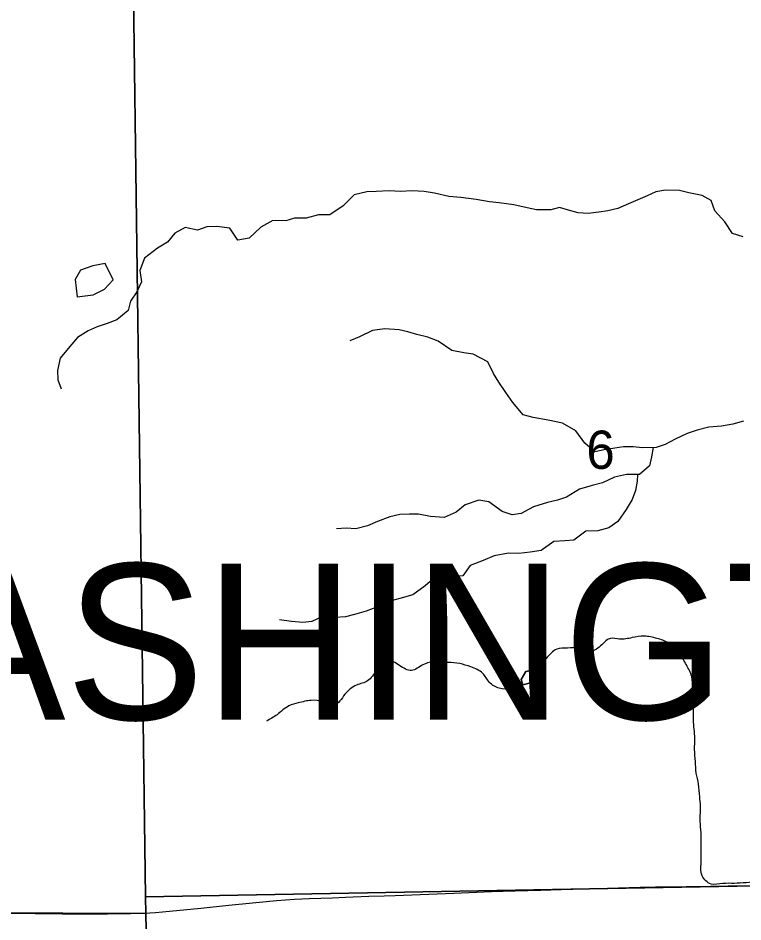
# Model space of a CAD drawing. Extents: x 0 to 1391, y -24 to 440.
# Drawn here: x 384.77 to 400.63, y 308.57 to 328.34 of the extents above; entities that cross this region are included whole.
import ezdxf

# ---------------------------------------------------------------- set-up
doc = ezdxf.new("R2010")
doc.units = 0
for name, color, linetype in [('GM_X_County_Road', 7, 'Continuous'), ('GM_X_Minor_Lake', 7, 'Continuous'), ('GM_X_Minor_River', 7, 'Continuous'), ('GM_X_Section', 7, 'Continuous'), ('GM_X_Section_Text', 7, 'Continuous'), ('GM_X_Township_Text', 7, 'Continuous')]:
    doc.layers.add(name, color=color, linetype=linetype)

msp = doc.modelspace()

# ---------------------------------------------------------------- linework, layer by layer
at = {"layer": 'GM_X_County_Road'}
msp.add_lwpolyline([(384.388, 308.763), (385.146, 308.756), (385.531, 308.754), (385.743, 308.752), (386.177, 308.751), (386.724, 308.751), (387.233, 308.755), (387.53, 308.765), (387.778, 308.78), (388.087, 308.807), (388.767, 308.877), (389.385, 308.939), (389.904, 308.992), (390.424, 309.042), (390.821, 309.072), (391.144, 309.088), (391.654, 309.103), (391.939, 309.113), (392.448, 309.133), (392.784, 309.145), (393.02, 309.152), (394.31, 309.204), (395.129, 309.236), (395.651, 309.253), (396.21, 309.27), (396.657, 309.283), (397.427, 309.306), (398.384, 309.33), (398.719, 309.337), (399.389, 309.351), (399.923, 309.357), (400.308, 309.36), (401.141, 309.368)], dxfattribs=at)
at = {"layer": 'GM_X_Minor_Lake'}
msp.add_line((386.852, 322.612), (386.677, 322.972), dxfattribs=at)
for points in [[(386.677, 322.972), (386.403, 322.925), (386.136, 322.824), (386.018, 322.621), (386.064, 322.244)], [(386.064, 322.244), (386.413, 322.287), (386.658, 322.411), (386.852, 322.612)], [(396.103, 314.096), (395.883, 314.047), (395.781, 313.875), (395.817, 313.759)], [(395.817, 313.759), (395.781, 313.875), (395.883, 314.047), (396.103, 314.096), (396.139, 313.944), (395.984, 313.803), (395.817, 313.759)], [(395.817, 313.759), (395.984, 313.803), (396.139, 313.944), (396.103, 314.096)]]:
    msp.add_lwpolyline(points, dxfattribs=at)
at = {"layer": 'GM_X_Minor_River'}
for points in [[(400.64, 323.556), (400.407, 323.63), (400.239, 323.884), (400.018, 324.125), (399.94, 324.354), (399.746, 324.457), (399.452, 324.517), (399.249, 324.568), (398.939, 324.575), (398.726, 324.542), (398.535, 324.456), (398.336, 324.362), (398.13, 324.276), (397.9, 324.175), (397.68, 324.127), (397.482, 324.094), (397.247, 324.069), (397.028, 324.082), (396.817, 324.14), (396.622, 324.198), (396.432, 324.149), (396.114, 324.149), (395.91, 324.192), (395.617, 324.259), (395.3, 324.297), (395.089, 324.325), (394.795, 324.37), (394.463, 324.416), (394.198, 324.437), (393.882, 324.513), (393.656, 324.548), (393.392, 324.562), (393.142, 324.546), (392.892, 324.559), (392.604, 324.551), (392.4, 324.54), (392.126, 324.471), (391.886, 324.234), (391.593, 324.036), (391.343, 324.034), (391.077, 323.965), (390.82, 323.963), (390.629, 323.907), (390.349, 323.914), (390.081, 323.768), (389.825, 323.524), (389.582, 323.484), (389.407, 323.746), (389.12, 323.784), (388.9, 323.774), (388.694, 323.703), (388.423, 323.762), (388.201, 323.639), (388.037, 323.438), (387.822, 323.306), (387.537, 323.093), (387.432, 322.822), (387.472, 322.571), (387.368, 322.354), (387.227, 322.152), (387.177, 321.948), (386.93, 321.742), (386.723, 321.663), (386.502, 321.585), (386.303, 321.499), (386.073, 321.353), (385.902, 321.16), (385.691, 320.899), (385.632, 320.635), (385.642, 320.43), (385.713, 320.231)], [(400.65, 319.528), (400.414, 319.458), (400.163, 319.418), (399.89, 319.395), (399.631, 319.325), (399.417, 319.254), (399.15, 319.131), (398.935, 319.015), (398.737, 318.952), (398.434, 318.944), (398.23, 318.964), (398.018, 318.961), (397.828, 318.935), (397.6, 318.895), (397.395, 318.854), (397.172, 319.042), (396.974, 319.312), (396.683, 319.478), (396.375, 319.546), (396.043, 319.607), (395.825, 319.665), (395.597, 319.936), (395.443, 320.152), (395.29, 320.376), (395.173, 320.568), (395.051, 320.821), (394.729, 320.988), (394.525, 321.016), (394.262, 321.068), (393.964, 321.272), (393.739, 321.361), (393.498, 321.419), (393.303, 321.477), (393.107, 321.52), (392.797, 321.542), (392.524, 321.511), (392.241, 321.366), (392.034, 321.28)], [(398.668, 318.95), (398.633, 318.742), (398.591, 318.545), (398.374, 318.361), (398.087, 318.36), (397.821, 318.298), (397.56, 318.175), (397.332, 318.12), (397.058, 318.036), (396.773, 317.86), (396.575, 317.797), (396.354, 317.749), (396.049, 317.65), (395.781, 317.504), (395.584, 317.479), (395.366, 317.552), (395.076, 317.764), (394.857, 317.799), (394.552, 317.693), (394.359, 317.531), (394.099, 317.415), (393.797, 317.438), (393.533, 317.489), (393.336, 317.494), (393.124, 317.484), (392.903, 317.429), (392.636, 317.329), (392.415, 317.235), (392.163, 317.173), (391.952, 317.186), (391.739, 317.168)], [(398.328, 318.361), (398.318, 318.211), (398.283, 318.007), (398.21, 317.811), (398.076, 317.594), (397.896, 317.333), (397.703, 317.193), (397.46, 317.123), (397.195, 317.122), (396.933, 316.923), (396.735, 316.905), (396.493, 316.896), (396.216, 316.698), (395.98, 316.658), (395.73, 316.633), (395.503, 316.639), (395.191, 316.578), (394.947, 316.477), (394.664, 316.37), (394.507, 316.139), (394.219, 316.123), (393.94, 316.152), (393.677, 315.923), (393.408, 315.725), (393.126, 315.648), (392.905, 315.585), (392.698, 315.484), (392.385, 315.37), (392.134, 315.293), (391.936, 315.244), (391.708, 315.234), (391.421, 315.249), (391.199, 315.14), (391.002, 315.122), (390.753, 315.143), (390.489, 315.18)]]:
    msp.add_lwpolyline(points, dxfattribs=at)
for points in [[(401.492, 309.414), (401.219, 309.411), (400.962, 309.438), (400.446, 309.416), (400.195, 309.413), (399.937, 309.402), (399.743, 309.58), (399.717, 309.846), (399.721, 310.073), (399.718, 310.324), (399.714, 310.59), (399.696, 310.833), (399.708, 311.106), (399.689, 311.311), (399.663, 311.585), (399.614, 311.829), (399.595, 312.08), (399.577, 312.345), (399.581, 312.588), (399.569, 312.786), (399.55, 312.991), (399.554, 313.249), (399.531, 313.675), (399.513, 313.941), (399.396, 314.193), (399.248, 314.446), (399.002, 314.678), (398.753, 314.773), (398.473, 314.823), (398.207, 314.79), (397.934, 314.756), (397.737, 314.775), (397.545, 314.634), (397.308, 314.494), (397.058, 314.551), (396.793, 314.563), (396.558, 314.536), (396.327, 314.335), (396.103, 314.096)], [(395.817, 313.759), (395.565, 313.672), (395.3, 313.684), (395.082, 313.817), (394.941, 314.009), (394.678, 314.15), (394.437, 314.222), (394.172, 314.25), (393.906, 314.262), (393.632, 314.198), (393.38, 314.073), (393.116, 314.184), (392.86, 314.287), (392.614, 314.086), (392.421, 313.846), (392.176, 313.752), (391.923, 313.551), (391.684, 313.32), (391.442, 313.384), (391.185, 313.419), (390.903, 313.363), (390.698, 313.298), (390.437, 313.105), (390.207, 312.965)]]:
    msp.add_spline(points, degree=3, dxfattribs=at)
at = {"layer": 'GM_X_Section'}
for points in [[(407.447, 329.121), (407.8, 309.486), (387.556, 309.121), (387.293, 328.839)], [(387.293, 328.839), (387.556, 309.121), (387.563, 308.758), (367.565, 308.841), (367.258, 328.65)], [(407.8, 309.486), (407.817, 289.368), (387.942, 289.2), (387.563, 308.758), (387.556, 309.121)], [(367.565, 308.841), (387.563, 308.758), (387.942, 289.2), (387.946, 288.662), (367.728, 288.729)]]:
    msp.add_lwpolyline(points, close=True, dxfattribs=at)

# ---------------------------------------------------------------- texts
at = {"layer": 'GM_X_Section_Text'}
msp.add_text('6', height=0.837, rotation=0, dxfattribs=at).set_placement((397.207, 318.481))
at = {"layer": 'GM_X_Township_Text'}
msp.add_text('WASHINGTON', height=3.4091, rotation=0, dxfattribs=at).set_placement((378.466, 312.997))

doc.saveas('drawing.dxf')
